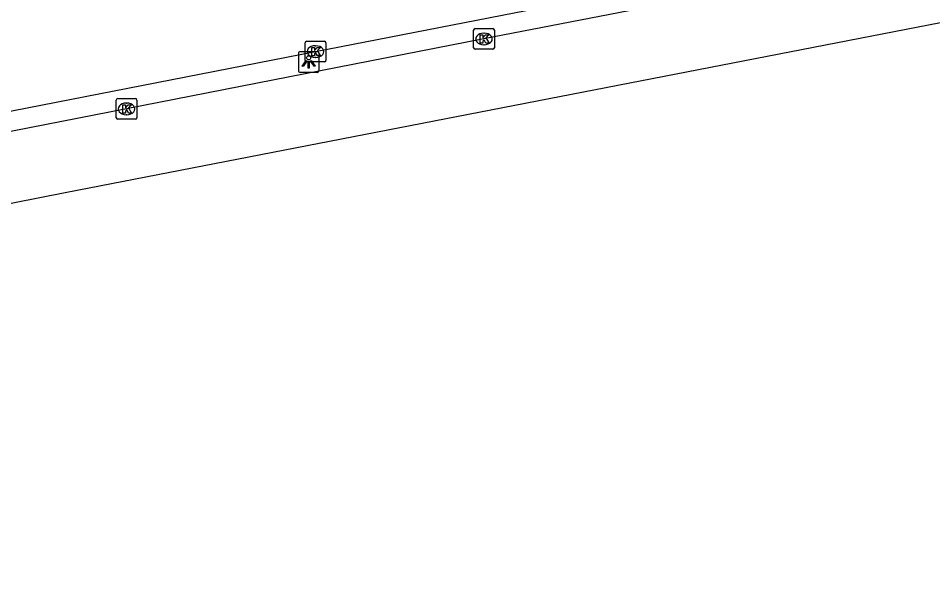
# Model space of a CAD drawing. Extents: x 160026 to 161302, y 384757 to 385701.
# Drawn here: x 160691.34 to 160735.46, y 384801.29 to 384828.96 of the extents above; entities that cross this region are included whole.
import ezdxf

# ---------------------------------------------------------------- set-up
doc = ezdxf.new("R2010")
doc.units = 0
for name, color, linetype in [('IMGEO_Kolk', 7, 'Continuous'), ('IMGEO_Lichtpunt', 7, 'Continuous'), ('IMGEO_Rijbaan_lokaal_open', 7, 'Continuous'), ('IMGEO_Rijbaan_regionaal_gesloten', 7, 'Continuous')]:
    doc.layers.add(name, color=color, linetype=linetype)

msp = doc.modelspace()

# ---------------------------------------------------------------- linework, layer by layer
at = {"layer": 'IMGEO_Kolk'}
for p, q in [((160713.307, 384827.536), (160713.307, 384828.388)), ((160713.382, 384828.462), (160714.234, 384828.462)), ((160713.795, 384828.242), (160713.82, 384828.242)), ((160714.308, 384828.388), (160714.308, 384827.536)), ((160705.178, 384826.926), (160705.178, 384827.778)), ((160705.253, 384827.852), (160706.105, 384827.852)), ((160706.179, 384827.778), (160706.179, 384826.926)), ((160705.666, 384827.632), (160705.691, 384827.632)), ((160714.234, 384827.462), (160713.382, 384827.462)), ((160713.818, 384827.682), (160713.793, 384827.682)), ((160705.689, 384827.072), (160705.664, 384827.072)), ((160706.105, 384826.852), (160705.253, 384826.852)), ((160696.061, 384824.16), (160696.061, 384825.012)), ((160696.136, 384825.086), (160696.988, 384825.086)), ((160696.549, 384824.866), (160696.574, 384824.866)), ((160697.062, 384825.012), (160697.062, 384824.16)), ((160696.572, 384824.306), (160696.547, 384824.306)), ((160696.988, 384824.086), (160696.136, 384824.086))]:
    msp.add_line(p, q, dxfattribs=at)
for points in [[(160713.307, 384827.536), (160713.307, 384828.388)], [(160713.382, 384828.462), (160714.234, 384828.462)], [(160714.308, 384828.388), (160714.308, 384827.536)], [(160705.178, 384826.926), (160705.178, 384827.778)], [(160705.253, 384827.852), (160706.105, 384827.852)], [(160706.179, 384827.778), (160706.179, 384826.926)], [(160713.628, 384828.162), (160713.751, 384828.162), (160713.751, 384828.011), (160713.881, 384828.162), (160714.045, 384828.162), (160713.899, 384828.011), (160714.052, 384827.762), (160713.9, 384827.762), (160713.815, 384827.926), (160713.751, 384827.859), (160713.751, 384827.762), (160713.628, 384827.762), (160713.628, 384828.162)], [(160705.499, 384827.552), (160705.622, 384827.552), (160705.622, 384827.401), (160705.752, 384827.552), (160705.916, 384827.552), (160705.77, 384827.401), (160705.923, 384827.152), (160705.771, 384827.152), (160705.686, 384827.316), (160705.622, 384827.249), (160705.622, 384827.152), (160705.499, 384827.152), (160705.499, 384827.552)], [(160714.234, 384827.462), (160713.382, 384827.462)], [(160706.105, 384826.852), (160705.253, 384826.852)], [(160696.061, 384824.16), (160696.061, 384825.012)], [(160696.136, 384825.086), (160696.988, 384825.086)], [(160696.382, 384824.786), (160696.505, 384824.786), (160696.505, 384824.635), (160696.635, 384824.786), (160696.799, 384824.786), (160696.653, 384824.635), (160696.806, 384824.386), (160696.654, 384824.386), (160696.569, 384824.55), (160696.505, 384824.483), (160696.505, 384824.386), (160696.382, 384824.386), (160696.382, 384824.786)], [(160697.062, 384825.012), (160697.062, 384824.16)], [(160696.988, 384824.086), (160696.136, 384824.086)]]:
    msp.add_lwpolyline(points, dxfattribs=at)
for centre, start, end in [((160713.384, 384828.386), 91.552, 178.448), ((160713.384, 384828.386), 91.552, 178.448), ((160714.232, 384828.386), 1.552, 88.448), ((160714.232, 384828.386), 1.552, 88.448), ((160705.255, 384827.776), 91.552, 178.448), ((160705.255, 384827.776), 91.552, 178.448), ((160706.103, 384827.776), 1.552, 88.448), ((160706.103, 384827.776), 1.552, 88.448), ((160713.384, 384827.538), 181.552, 268.448), ((160713.384, 384827.538), 181.552, 268.448), ((160714.232, 384827.538), 271.552, 358.448), ((160714.232, 384827.538), 271.552, 358.448), ((160705.255, 384826.928), 181.552, 268.448), ((160705.255, 384826.928), 181.552, 268.448), ((160706.103, 384826.928), 271.552, 358.448), ((160706.103, 384826.928), 271.552, 358.448), ((160696.138, 384825.01), 91.552, 178.448), ((160696.138, 384825.01), 91.552, 178.448), ((160696.986, 384825.01), 1.552, 88.448), ((160696.986, 384825.01), 1.552, 88.448), ((160696.138, 384824.162), 181.552, 268.448), ((160696.138, 384824.162), 181.552, 268.448), ((160696.986, 384824.162), 271.552, 358.448), ((160696.986, 384824.162), 271.552, 358.448)]:
    msp.add_arc(centre, 0.0765, start, end, dxfattribs=at)
for centre, major_axis, ratio, start_param, end_param in [((160713.794, 384827.962), (-0.387, 0.002), 0.722429, 4.712389, 7.853982), ((160713.819, 384827.962), (-0.39, 0.002), 0.717154, 1.570796, 4.712389), ((160705.665, 384827.352), (-0.387, 0.002), 0.722429, 4.712389, 7.853982), ((160705.69, 384827.352), (-0.39, 0.002), 0.717154, 1.570796, 4.712389), ((160696.548, 384824.586), (-0.387, 0.002), 0.722429, 4.712389, 7.853982), ((160696.573, 384824.586), (-0.39, 0.002), 0.717154, 1.570796, 4.712389)]:
    msp.add_ellipse(centre, major_axis=major_axis, ratio=ratio, start_param=start_param, end_param=end_param, dxfattribs=at)
at = {"layer": 'IMGEO_Lichtpunt'}
for p, q in [((160705.754, 384827.347), (160704.946, 384827.347)), ((160705.754, 384827.347), (160704.946, 384827.347)), ((160704.852, 384827.252), (160704.852, 384826.445)), ((160704.852, 384827.252), (160704.852, 384826.445)), ((160705.848, 384826.445), (160705.848, 384827.252)), ((160705.848, 384826.445), (160705.848, 384827.252)), ((160704.946, 384826.351), (160705.754, 384826.351)), ((160704.946, 384826.351), (160705.754, 384826.351))]:
    msp.add_line(p, q, dxfattribs=at)
for points in [[(160705.226, 384826.916), (160705.265, 384826.888), (160705.077, 384826.626), (160705.039, 384826.653), (160705.226, 384826.916)], [(160705.328, 384826.868), (160705.375, 384826.868), (160705.375, 384826.546), (160705.328, 384826.546), (160705.328, 384826.868)], [(160705.438, 384826.888), (160705.476, 384826.915), (160705.663, 384826.653), (160705.624, 384826.625), (160705.438, 384826.888)]]:
    msp.add_lwpolyline(points, dxfattribs=at)
msp.add_circle((160705.351, 384827.05), 0.0994, dxfattribs=at)
for centre, start, end in [((160704.946, 384827.252), 90, 180), ((160704.946, 384827.252), 90, 180), ((160705.754, 384827.252), 0, 90), ((160705.754, 384827.252), 0, 90), ((160704.946, 384826.445), 180, 270), ((160704.946, 384826.445), 180, 270), ((160705.754, 384826.445), 270, 0), ((160705.754, 384826.445), 270, 360)]:
    msp.add_arc(centre, 0.0946, start, end, dxfattribs=at)
at = {"layer": 'IMGEO_Rijbaan_lokaal_open'}
msp.add_lwpolyline([(160664.308, 384819.309), (160685.493, 384823.418), (160705.679, 384827.354), (160724.853, 384831.104), (160742.683, 384834.606), (160759.916, 384837.951), (160776.155, 384841.085)], dxfattribs=at)
at = {"layer": 'IMGEO_Rijbaan_regionaal_gesloten'}
for points in [[(160828.634, 384848.573), (160819.562, 384846.531), (160798.963, 384841.743), (160787.933, 384839.065), (160760.269, 384833.495), (160693.597, 384820.533), (160666.023, 384815.096), (160643.234, 384811.039), (160631.384, 384809.566), (160622.962, 384808.519), (160615.903, 384807.799), (160602.102, 384806.496), (160593.622, 384805.913), (160581.27, 384805.063), (160557.511, 384804.281), (160534.335, 384804.151), (160518.451, 384803.76), (160497.293, 384802.197), (160482.841, 384801.285), (160463.571, 384801.936), (160433.105, 384803.109), (160400.007, 384805.11)], [(160793.873, 384843.828), (160790.644, 384843.08), (160782.495, 384841.341), (160773.396, 384839.558), (160755.107, 384835.98), (160731.953, 384831.498), (160713.807, 384827.961), (160696.563, 384824.584), (160676.338, 384820.634), (160659.27, 384817.339), (160632.807, 384813.17)]]:
    msp.add_lwpolyline(points, dxfattribs=at)

doc.saveas('drawing.dxf')
